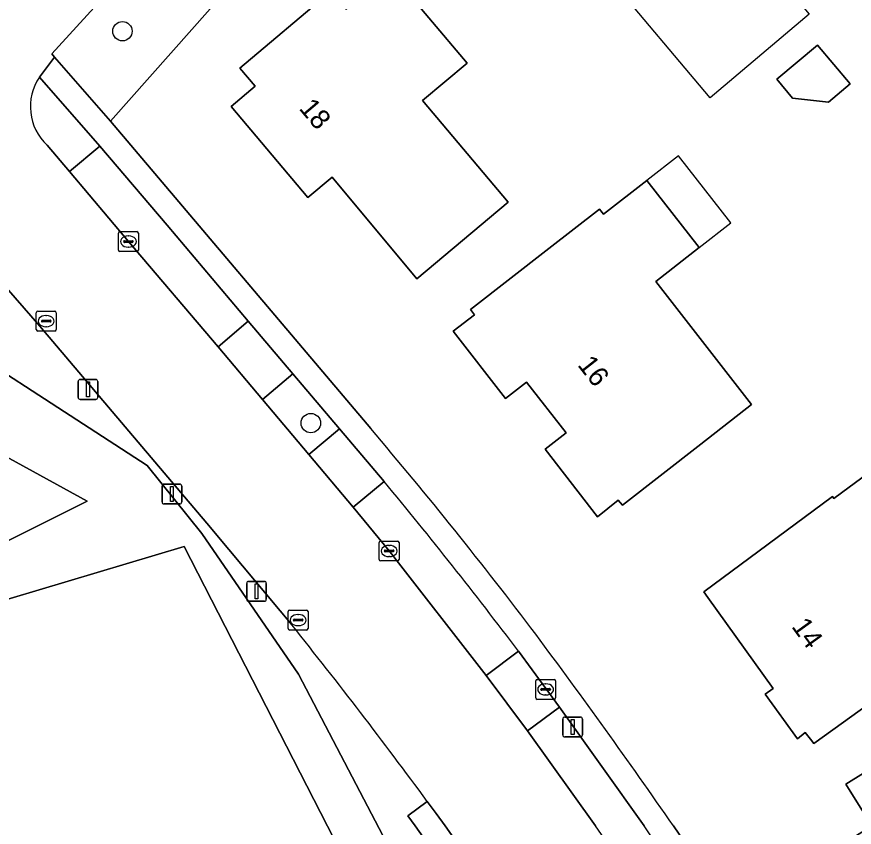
# Model space of a CAD drawing. Extents: x 160455 to 162082, y 388339 to 389736.
# Drawn here: x 160933.45 to 160975.63, y 389249.94 to 389290.75 of the extents above; entities that cross this region are included whole.
import ezdxf

# ---------------------------------------------------------------- set-up
doc = ezdxf.new("R2010")
doc.units = 0
for name, color, linetype in [('IMGEO_Afsluitpaal', 7, 'Continuous'), ('IMGEO_Boom', 7, 'Continuous'), ('IMGEO_Brandkraan', 7, 'Continuous'), ('IMGEO_Erf', 7, 'Continuous'), ('IMGEO_Greppel_droge_sloot', 7, 'Continuous'), ('IMGEO_Groenvoorziening', 7, 'Continuous'), ('IMGEO_Hek', 7, 'Continuous'), ('IMGEO_Kolk', 7, 'Continuous'), ('IMGEO_Lichtmast', 7, 'Continuous'), ('IMGEO_Pand', 7, 'Continuous'), ('IMGEO_Pand_nummerreeks', 7, 'Continuous'), ('IMGEO_Pand_overbouw', 7, 'Continuous'), ('IMGEO_Pand_vergunning_verleend', 7, 'Continuous'), ('IMGEO_Parkeervlak_open', 7, 'Continuous'), ('IMGEO_Rijbaan_lokaal_gesloten', 7, 'Continuous'), ('IMGEO_Voetpad_open', 7, 'Continuous')]:
    doc.layers.add(name, color=color, linetype=linetype)

msp = doc.modelspace()

# ---------------------------------------------------------------- linework, layer by layer
at = {"layer": 'IMGEO_Afsluitpaal'}
for p, q in [((160940.764, 389266.315), (160940.764, 389267.115)), ((160940.764, 389267.115), (160940.764, 389266.315)), ((160940.864, 389267.215), (160941.654, 389267.215)), ((160941.654, 389267.215), (160940.864, 389267.215)), ((160941.754, 389267.115), (160941.754, 389266.315)), ((160941.754, 389266.315), (160941.754, 389267.115)), ((160941.654, 389266.215), (160940.864, 389266.215)), ((160940.864, 389266.215), (160941.654, 389266.215)), ((160945.128, 389262.315), (160945.918, 389262.315)), ((160945.918, 389262.315), (160945.128, 389262.315)), ((160945.028, 389261.415), (160945.028, 389262.215)), ((160945.028, 389262.215), (160945.028, 389261.415)), ((160946.018, 389262.215), (160946.018, 389261.415)), ((160946.018, 389261.415), (160946.018, 389262.215)), ((160945.918, 389261.315), (160945.128, 389261.315)), ((160945.128, 389261.315), (160945.918, 389261.315))]:
    msp.add_line(p, q, dxfattribs=at)
for points in [[(160941.184, 389267.09), (160941.334, 389267.09), (160941.334, 389266.34), (160941.184, 389266.34), (160941.184, 389267.09)], [(160945.448, 389262.19), (160945.598, 389262.19), (160945.598, 389261.44), (160945.448, 389261.44), (160945.448, 389262.19)]]:
    msp.add_lwpolyline(points, dxfattribs=at)
for centre, start, end in [((160940.864, 389267.115), 90, 180), ((160940.864, 389267.115), 90, 180), ((160941.654, 389267.115), 0, 90), ((160941.654, 389267.115), 360, 90), ((160940.864, 389266.315), 180, 270), ((160940.864, 389266.315), 180, 270), ((160941.654, 389266.315), 270, 0), ((160941.654, 389266.315), 270, 0), ((160945.128, 389262.215), 90, 180), ((160945.128, 389262.215), 90, 180), ((160945.918, 389262.215), 0, 90), ((160945.918, 389262.215), 360, 90), ((160945.128, 389261.415), 180, 270), ((160945.128, 389261.415), 180, 270), ((160945.918, 389261.415), 270, 0), ((160945.918, 389261.415), 270, 0)]:
    msp.add_arc(centre, 0.1, start, end, dxfattribs=at)
at = {"layer": 'IMGEO_Boom'}
for centre in [(160938.772, 389290.022), (160948.26, 389270.288)]:
    msp.add_circle(centre, 0.489, dxfattribs=at)
at = {"layer": 'IMGEO_Brandkraan'}
for p, q in [((160959.588, 389256.449), (160959.588, 389257.301)), ((160959.663, 389257.375), (160960.515, 389257.375)), ((160960.589, 389257.301), (160960.589, 389256.449)), ((160959.847, 389256.869), (160959.847, 389256.881)), ((160960.285, 389256.832), (160959.887, 389256.832)), ((160959.89, 389256.918), (160960.288, 389256.918)), ((160960.076, 389257.155), (160960.101, 389257.155)), ((160960.331, 389256.881), (160960.331, 389256.869)), ((160960.515, 389256.375), (160959.663, 389256.375)), ((160960.099, 389256.595), (160960.074, 389256.595))]:
    msp.add_line(p, q, dxfattribs=at)
for points in [[(160959.588, 389256.449), (160959.588, 389257.301)], [(160959.663, 389257.375), (160960.515, 389257.375)], [(160960.589, 389257.301), (160960.589, 389256.449)], [(160960.515, 389256.375), (160959.663, 389256.375)]]:
    msp.add_lwpolyline(points, dxfattribs=at)
for centre, radius, start, end in [((160959.665, 389257.299), 0.0765, 91.552, 178.448), ((160959.665, 389257.299), 0.0765, 91.552, 178.448), ((160960.513, 389257.299), 0.0765, 1.552, 88.448), ((160960.513, 389257.299), 0.0765, 1.552, 88.448), ((160959.887, 389256.878), 0.0403, 85.8775, 175.7526), ((160959.884, 389256.868), 0.0366, 178.938, 274.7102), ((160960.288, 389256.875), 0.043, 264.8664, 352.4533), ((160960.292, 389256.88), 0.0386, 1.7309, 96.639), ((160959.665, 389256.451), 0.0765, 181.552, 268.448), ((160959.665, 389256.451), 0.0765, 181.552, 268.448), ((160960.513, 389256.451), 0.0765, 271.552, 358.448), ((160960.513, 389256.451), 0.0765, 271.552, 358.448)]:
    msp.add_arc(centre, radius, start, end, dxfattribs=at)
for centre, major_axis, ratio, start_param, end_param in [((160960.075, 389256.875), (-0.387, 0.002), 0.722429, 4.712389, 7.853982), ((160960.1, 389256.875), (-0.39, 0.002), 0.717154, 1.570796, 4.712389)]:
    msp.add_ellipse(centre, major_axis=major_axis, ratio=ratio, start_param=start_param, end_param=end_param, dxfattribs=at)
at = {"layer": 'IMGEO_Erf'}
for points in [[(160979.322, 389330.301), (160978.659, 389331.024), (160973.691, 389325.611), (160967.858, 389319.117), (160968.065, 389318.948), (160958.517, 389308.217), (160958.376, 389308.295), (160938.166, 389285.49), (160951.274, 389270.008)], [(160979.695, 389203.341), (160977.108, 389208.451), (160972.884, 389206.319), (160971.771, 389205.758), (160969.026, 389211.114), (160941.881, 389264.074), (160931.643, 389261.015), (160911.604, 389256.404), (160906.256, 389252.814), (160906.55, 389252.215), (160904.296, 389250), (160903.465, 389249.183), (160884.515, 389230.559), (160899.419, 389202.29), (160907.13, 389187.879), (160912.769, 389177.305), (160913.598, 389175.984), (160922.466, 389180.512), (160922.556, 389180.328), (160951.698, 389120.819)], [(160966.522, 389250), (160968.319, 389247.376)]]:
    msp.add_lwpolyline(points, dxfattribs=at)
for points in [[(160953.603, 389277.548), (160949.334, 389282.664), (160948.111, 389281.643), (160944.239, 389286.228), (160945.45, 389287.247), (160944.676, 389288.167), (160949.273, 389292.038), (160950.041, 389291.126), (160952.27, 389293.003), (160956.128, 389288.421), (160953.891, 389286.537), (160958.2, 389281.419)], [(160972.527, 389286.655), (160971.731, 389287.6), (160973.783, 389289.327), (160975.429, 389287.372), (160974.328, 389286.446)], [(160963.953, 389266.152), (160963.748, 389266.41), (160962.702, 389265.575), (160960.067, 389268.969), (160961.126, 389269.797), (160959.127, 389272.354), (160958.068, 389271.526), (160955.434, 389274.914), (160956.497, 389275.742), (160956.295, 389276.002), (160960.241, 389279.074), (160962.792, 389281.062), (160962.994, 389280.802), (160965.187, 389282.51), (160967.825, 389279.123), (160965.631, 389277.415), (160970.458, 389271.218), (160967.899, 389269.224)], [(160973.599, 389254.145), (160973.425, 389254.367), (160973.165, 389254.699), (160972.775, 389254.394), (160971.144, 389256.63), (160971.55, 389256.921), (160968.261, 389261.513), (160968.062, 389261.79), (160974.541, 389266.585), (160974.607, 389266.496), (160974.985, 389266.776), (160976.97, 389268.244), (160977.132, 389268.019), (160980.473, 389263.397), (160980.881, 389263.692), (160982.501, 389261.45), (160982.094, 389261.155), (160982.518, 389260.568)], [(160990.872, 389247.264), (160988.319, 389245.68), (160988.583, 389245.255), (160984.749, 389242.876), (160980.493, 389240.236), (160978.142, 389244.016), (160978.423, 389244.192), (160977.367, 389245.88), (160975.955, 389245.019), (160975.72, 389245.377), (160976.112, 389245.61), (160974.282, 389248.594), (160976.52, 389250), (160975.203, 389252.109), (160979.881, 389255.015), (160981.196, 389252.897), (160983.11, 389254.085), (160985.647, 389250), (160986.237, 389249.05), (160987.767, 389250), (160988.789, 389250.635), (160989.181, 389250)]]:
    msp.add_lwpolyline(points, close=True, dxfattribs=at)
for centre, radius, start, end in [((160785.183, 389128.181), 218.406, 37.00986, 40.49437), ((160696.131, 389063.02), 328.745, 34.66452, 36.7359)]:
    msp.add_arc(centre, radius, start, end, dxfattribs=at)
at = {"layer": 'IMGEO_Greppel_droge_sloot'}
msp.add_lwpolyline([(160947.644, 389257.639), (160942.773, 389264.724), (160940.019, 389268.145), (160927.121, 389276.513), (160924.197, 389273.379), (160936.991, 389266.357), (160928.346, 389262.044), (160909.889, 389258.182), (160905.504, 389254.321), (160906.256, 389252.814), (160911.604, 389256.404), (160931.643, 389261.015), (160941.881, 389264.074), (160969.026, 389211.114), (160969.244, 389211.469), (160971.39, 389212.21)], close=True, dxfattribs=at)
at = {"layer": 'IMGEO_Groenvoorziening'}
msp.add_lwpolyline([(160938.166, 389285.49), (160958.376, 389308.295), (160958.517, 389308.217), (160968.065, 389318.948), (160967.858, 389319.117), (160973.691, 389325.611), (160973.489, 389326.584), (160978.149, 389331.58), (160976.054, 389333.864), (160975.891, 389333.741), (160975.754, 389333.895), (160975.615, 389334.058), (160970.49, 389329.042), (160943.335, 389298.069), (160940.727, 389294.929), (160935.207, 389288.877), (160935.351, 389288.713)], close=True, dxfattribs=at)
for points in [[(160934.977, 389284.279), (160936.105, 389282.953), (160937.629, 389284.235), (160934.591, 389287.715)], [(160947.314, 389260.111), (160943.519, 389264.649), (160943.202, 389265.023), (160934.616, 389275.169), (160931.315, 389278.924), (160929.712, 389277.575), (160927.507, 389280.049)], [(160905.504, 389254.321), (160909.889, 389258.182), (160928.346, 389262.044), (160936.991, 389266.357), (160924.197, 389273.379), (160927.121, 389276.513), (160940.019, 389268.145), (160942.773, 389264.724), (160947.644, 389257.639), (160971.39, 389212.21), (160969.244, 389211.469), (160969.026, 389211.114), (160971.771, 389205.758), (160972.884, 389206.319), (160977.108, 389208.451)], [(160958.059, 389240.077), (160959.723, 389241.189), (160953.516, 389250), (160953.152, 389250.513), (160954.124, 389251.236)]]:
    msp.add_lwpolyline(points, dxfattribs=at)
for centre, radius, start, end in [((160936.787, 389286.222), 2.655, 145.7838, 227.0357), ((160731.879, 389087.752), 275.899, 36.33824, 38.66154)]:
    msp.add_arc(centre, radius, start, end, dxfattribs=at)
at = {"layer": 'IMGEO_Hek'}
msp.add_lwpolyline([(160941.881, 389264.074), (160969.026, 389211.114), (160971.771, 389205.758)], dxfattribs=at)
at = {"layer": 'IMGEO_Kolk'}
for p, q in [((160938.571, 389279.004), (160938.571, 389279.856)), ((160938.646, 389279.93), (160939.498, 389279.93)), ((160939.059, 389279.71), (160939.084, 389279.71)), ((160939.572, 389279.856), (160939.572, 389279.004)), ((160938.83, 389279.424), (160938.83, 389279.436)), ((160939.268, 389279.387), (160938.87, 389279.387)), ((160938.873, 389279.473), (160939.271, 389279.473)), ((160939.082, 389279.15), (160939.057, 389279.15)), ((160939.314, 389279.436), (160939.314, 389279.424)), ((160939.498, 389278.93), (160938.646, 389278.93)), ((160934.432, 389274.996), (160934.432, 389275.848)), ((160934.507, 389275.922), (160935.359, 389275.922)), ((160935.433, 389275.848), (160935.433, 389274.996)), ((160934.691, 389275.416), (160934.691, 389275.428)), ((160935.129, 389275.379), (160934.731, 389275.379)), ((160934.734, 389275.465), (160935.132, 389275.465)), ((160934.92, 389275.702), (160934.945, 389275.702)), ((160935.175, 389275.428), (160935.175, 389275.416)), ((160935.359, 389274.922), (160934.507, 389274.922)), ((160934.943, 389275.142), (160934.918, 389275.142)), ((160951.704, 389263.421), (160951.704, 389264.273)), ((160951.779, 389264.347), (160952.631, 389264.347)), ((160952.192, 389264.127), (160952.217, 389264.127)), ((160952.705, 389264.273), (160952.705, 389263.421)), ((160951.963, 389263.841), (160951.963, 389263.853)), ((160952.401, 389263.804), (160952.003, 389263.804)), ((160952.006, 389263.89), (160952.404, 389263.89)), ((160952.215, 389263.567), (160952.19, 389263.567)), ((160952.447, 389263.853), (160952.447, 389263.841)), ((160952.631, 389263.347), (160951.779, 389263.347)), ((160947.12, 389259.94), (160947.12, 389260.792)), ((160947.195, 389260.866), (160948.047, 389260.866)), ((160947.608, 389260.646), (160947.633, 389260.646)), ((160948.121, 389260.792), (160948.121, 389259.94)), ((160947.379, 389260.36), (160947.379, 389260.372)), ((160947.817, 389260.323), (160947.419, 389260.323)), ((160947.422, 389260.409), (160947.82, 389260.409)), ((160947.863, 389260.372), (160947.863, 389260.36)), ((160948.047, 389259.866), (160947.195, 389259.866)), ((160947.631, 389260.086), (160947.606, 389260.086))]:
    msp.add_line(p, q, dxfattribs=at)
for points in [[(160938.571, 389279.004), (160938.571, 389279.856)], [(160938.646, 389279.93), (160939.498, 389279.93)], [(160939.572, 389279.856), (160939.572, 389279.004)], [(160939.498, 389278.93), (160938.646, 389278.93)], [(160934.432, 389274.996), (160934.432, 389275.848)], [(160934.507, 389275.922), (160935.359, 389275.922)], [(160935.433, 389275.848), (160935.433, 389274.996)], [(160935.359, 389274.922), (160934.507, 389274.922)], [(160951.704, 389263.421), (160951.704, 389264.273)], [(160951.779, 389264.347), (160952.631, 389264.347)], [(160952.705, 389264.273), (160952.705, 389263.421)], [(160952.631, 389263.347), (160951.779, 389263.347)], [(160947.12, 389259.94), (160947.12, 389260.792)], [(160947.195, 389260.866), (160948.047, 389260.866)], [(160948.121, 389260.792), (160948.121, 389259.94)], [(160948.047, 389259.866), (160947.195, 389259.866)]]:
    msp.add_lwpolyline(points, dxfattribs=at)
for centre, radius, start, end in [((160938.648, 389279.854), 0.0765, 91.552, 178.448), ((160938.648, 389279.854), 0.0765, 91.552, 178.448), ((160939.496, 389279.854), 0.0765, 1.552, 88.448), ((160939.496, 389279.854), 0.0765, 1.552, 88.448), ((160938.87, 389279.433), 0.0403, 85.8775, 175.7526), ((160938.867, 389279.423), 0.0366, 178.938, 274.7102), ((160939.271, 389279.43), 0.043, 264.8664, 352.4533), ((160939.275, 389279.435), 0.0386, 1.7309, 96.639), ((160938.648, 389279.006), 0.0765, 181.552, 268.448), ((160938.648, 389279.006), 0.0765, 181.552, 268.448), ((160939.496, 389279.006), 0.0765, 271.552, 358.448), ((160939.496, 389279.006), 0.0765, 271.552, 358.448), ((160934.509, 389275.846), 0.0765, 91.552, 178.448), ((160934.509, 389275.846), 0.0765, 91.552, 178.448), ((160935.357, 389275.846), 0.0765, 1.552, 88.448), ((160935.357, 389275.846), 0.0765, 1.552, 88.448), ((160934.731, 389275.425), 0.0403, 85.8775, 175.7526), ((160934.728, 389275.415), 0.0366, 178.938, 274.7102), ((160935.132, 389275.422), 0.043, 264.8664, 352.4533), ((160935.136, 389275.427), 0.0386, 1.7309, 96.639), ((160934.509, 389274.998), 0.0765, 181.552, 268.448), ((160934.509, 389274.998), 0.0765, 181.552, 268.448), ((160935.357, 389274.998), 0.0765, 271.552, 358.448), ((160935.357, 389274.998), 0.0765, 271.552, 358.448), ((160951.781, 389264.271), 0.0765, 91.552, 178.448), ((160951.781, 389264.271), 0.0765, 91.552, 178.448), ((160952.629, 389264.271), 0.0765, 1.552, 88.448), ((160952.629, 389264.271), 0.0765, 1.552, 88.448), ((160952.003, 389263.85), 0.0403, 85.8775, 175.7526), ((160952, 389263.84), 0.0366, 178.938, 274.7102), ((160952.404, 389263.847), 0.043, 264.8664, 352.4533), ((160952.408, 389263.852), 0.0386, 1.7309, 96.639), ((160951.781, 389263.423), 0.0765, 181.552, 268.448), ((160951.781, 389263.423), 0.0765, 181.552, 268.448), ((160952.629, 389263.423), 0.0765, 271.552, 358.448), ((160952.629, 389263.423), 0.0765, 271.552, 358.448), ((160947.197, 389260.79), 0.0765, 91.552, 178.448), ((160947.197, 389260.79), 0.0765, 91.552, 178.448), ((160948.045, 389260.79), 0.0765, 1.552, 88.448), ((160948.045, 389260.79), 0.0765, 1.552, 88.448), ((160947.419, 389260.369), 0.0403, 85.8775, 175.7526), ((160947.416, 389260.359), 0.0366, 178.938, 274.7102), ((160947.82, 389260.366), 0.043, 264.8664, 352.4533), ((160947.824, 389260.371), 0.0386, 1.7309, 96.639), ((160947.197, 389259.942), 0.0765, 181.552, 268.448), ((160947.197, 389259.942), 0.0765, 181.552, 268.448), ((160948.045, 389259.942), 0.0765, 271.552, 358.448), ((160948.045, 389259.942), 0.0765, 271.552, 358.448)]:
    msp.add_arc(centre, radius, start, end, dxfattribs=at)
for centre, major_axis, ratio, start_param, end_param in [((160939.058, 389279.43), (-0.387, 0.002), 0.722429, 4.712389, 7.853982), ((160939.083, 389279.43), (-0.39, 0.002), 0.717154, 1.570796, 4.712389), ((160934.919, 389275.422), (-0.387, 0.002), 0.722429, 4.712389, 7.853982), ((160934.944, 389275.422), (-0.39, 0.002), 0.717154, 1.570796, 4.712389), ((160952.191, 389263.847), (-0.387, 0.002), 0.722429, 4.712389, 7.853982), ((160952.216, 389263.847), (-0.39, 0.002), 0.717154, 1.570796, 4.712389), ((160947.607, 389260.366), (-0.387, 0.002), 0.722429, 4.712389, 7.853982), ((160947.632, 389260.366), (-0.39, 0.002), 0.717154, 1.570796, 4.712389)]:
    msp.add_ellipse(centre, major_axis=major_axis, ratio=ratio, start_param=start_param, end_param=end_param, dxfattribs=at)
at = {"layer": 'IMGEO_Lichtmast'}
for p, q in [((160936.539, 389271.583), (160936.539, 389272.383)), ((160936.539, 389272.383), (160936.539, 389271.583)), ((160936.639, 389272.483), (160937.429, 389272.483)), ((160937.429, 389272.483), (160936.639, 389272.483)), ((160937.529, 389272.383), (160937.529, 389271.583)), ((160937.529, 389271.583), (160937.529, 389272.383)), ((160937.429, 389271.483), (160936.639, 389271.483)), ((160936.639, 389271.483), (160937.429, 389271.483)), ((160960.95, 389254.583), (160960.95, 389255.383)), ((160960.95, 389255.383), (160960.95, 389254.583)), ((160961.05, 389255.483), (160961.84, 389255.483)), ((160961.84, 389255.483), (160961.05, 389255.483)), ((160961.94, 389255.383), (160961.94, 389254.583)), ((160961.94, 389254.583), (160961.94, 389255.383)), ((160961.84, 389254.483), (160961.05, 389254.483)), ((160961.05, 389254.483), (160961.84, 389254.483))]:
    msp.add_line(p, q, dxfattribs=at)
for points in [[(160936.959, 389272.358), (160937.109, 389272.358), (160937.109, 389271.608), (160936.959, 389271.608), (160936.959, 389272.358)], [(160961.37, 389255.358), (160961.52, 389255.358), (160961.52, 389254.608), (160961.37, 389254.608), (160961.37, 389255.358)]]:
    msp.add_lwpolyline(points, dxfattribs=at)
for centre, start, end in [((160936.639, 389272.383), 90, 180), ((160936.639, 389272.383), 90, 180), ((160937.429, 389272.383), 0, 90), ((160937.429, 389272.383), 360, 90), ((160936.639, 389271.583), 180, 270), ((160936.639, 389271.583), 180, 270), ((160937.429, 389271.583), 270, 0), ((160937.429, 389271.583), 270, 0), ((160961.05, 389255.383), 90, 180), ((160961.05, 389255.383), 90, 180), ((160961.84, 389255.383), 0, 90), ((160961.84, 389255.383), 360, 90), ((160961.05, 389254.583), 180, 270), ((160961.05, 389254.583), 180, 270), ((160961.84, 389254.583), 270, 0), ((160961.84, 389254.583), 270, 0)]:
    msp.add_arc(centre, 0.1, start, end, dxfattribs=at)
at = {"layer": 'IMGEO_Pand'}
for points in [[(160953.603, 389277.548), (160958.2, 389281.419), (160953.891, 389286.537), (160956.128, 389288.421), (160952.27, 389293.003), (160950.041, 389291.126), (160949.273, 389292.038), (160944.676, 389288.167), (160945.45, 389287.247), (160944.239, 389286.228), (160948.111, 389281.643), (160949.334, 389282.664)], [(160972.527, 389286.655), (160974.328, 389286.446), (160975.429, 389287.372), (160973.783, 389289.327), (160971.731, 389287.6)], [(160965.631, 389277.415), (160967.825, 389279.123), (160965.187, 389282.51), (160962.994, 389280.802), (160962.792, 389281.062), (160960.241, 389279.074), (160956.295, 389276.002), (160956.497, 389275.742), (160955.434, 389274.914), (160958.068, 389271.526), (160959.127, 389272.354), (160961.126, 389269.797), (160960.067, 389268.969), (160962.702, 389265.575), (160963.748, 389266.41), (160963.953, 389266.152), (160967.899, 389269.224), (160970.458, 389271.218)], [(160973.425, 389254.367), (160973.599, 389254.145), (160982.518, 389260.568), (160982.094, 389261.155), (160982.501, 389261.45), (160980.881, 389263.692), (160980.473, 389263.397), (160977.132, 389268.019), (160976.97, 389268.244), (160974.985, 389266.776), (160974.607, 389266.496), (160974.541, 389266.585), (160968.062, 389261.79), (160968.261, 389261.513), (160971.55, 389256.921), (160971.144, 389256.63), (160972.775, 389254.394), (160973.165, 389254.699)], [(160989.181, 389250), (160988.789, 389250.635), (160987.767, 389250), (160986.237, 389249.05), (160985.647, 389250), (160983.11, 389254.085), (160981.196, 389252.897), (160979.881, 389255.015), (160975.203, 389252.109), (160976.52, 389250), (160974.282, 389248.594), (160976.112, 389245.61), (160975.72, 389245.377), (160975.955, 389245.019), (160977.367, 389245.88), (160978.423, 389244.192), (160978.142, 389244.016), (160980.493, 389240.236), (160984.749, 389242.876), (160988.583, 389245.255), (160988.319, 389245.68), (160990.872, 389247.264)]]:
    msp.add_lwpolyline(points, close=True, dxfattribs=at)
at = {"layer": 'IMGEO_Pand_overbouw'}
msp.add_lwpolyline([(160969.419, 389280.365), (160966.782, 389283.752), (160965.187, 389282.51), (160967.825, 389279.123)], close=True, dxfattribs=at)
at = {"layer": 'IMGEO_Pand_vergunning_verleend'}
msp.add_lwpolyline([(160963.505, 389302.615), (160973.368, 389290.88), (160968.373, 389286.674), (160963.26, 389292.757), (160965.206, 389294.396), (160960.458, 389300.045)], close=True, dxfattribs=at)
at = {"layer": 'IMGEO_Parkeervlak_open'}
for points in [[(160936.105, 389282.953), (160939.072, 389279.43), (160943.587, 389274.121), (160945.109, 389275.417), (160941.027, 389280.249), (160937.629, 389284.235)], [(160949.707, 389269.999), (160947.361, 389272.763), (160945.83, 389271.47), (160948.153, 389268.707)]]:
    msp.add_lwpolyline(points, close=True, dxfattribs=at)
for points in [[(160951.954, 389267.339), (160950.386, 389266.05), (160952.206, 389263.848), (160957.093, 389257.576), (160958.725, 389258.795)], [(160965.044, 389250), (160960.786, 389255.988), (160959.17, 389254.794), (160962.594, 389250)]]:
    msp.add_lwpolyline(points, dxfattribs=at)
for centre, radius, start, end in [((160768.28, 389114.825), 238.74, 37.08806, 39.7046), ((160668.24, 389043.367), 359.641, 32.37375, 35.0684), ((160661.892, 389038.933), 369.392, 32.42509, 34.84717)]:
    msp.add_arc(centre, radius, start, end, dxfattribs=at)
at = {"layer": 'IMGEO_Rijbaan_lokaal_gesloten'}
for points in [[(160934.591, 389287.715), (160935.351, 389288.713), (160935.207, 389288.877), (160940.727, 389294.929), (160943.335, 389298.069), (160970.49, 389329.042), (160975.615, 389334.058), (160973.178, 389336.604), (160971.255, 389334.46), (160963.17, 389325.134), (160938.998, 389297.914), (160932.713, 389291.597), (160932.413, 389291.919), (160931.397, 389291.238)], [(160962.594, 389250), (160959.17, 389254.794), (160957.093, 389257.576), (160952.206, 389263.848), (160950.386, 389266.05), (160948.153, 389268.707), (160945.83, 389271.47), (160943.587, 389274.121), (160939.072, 389279.43), (160936.105, 389282.953), (160934.977, 389284.279)], [(160931.205, 389279.049), (160931.315, 389278.924), (160934.616, 389275.169), (160943.202, 389265.023), (160943.519, 389264.649), (160947.314, 389260.111)], [(160954.124, 389251.236), (160954.577, 389250.619), (160955.028, 389250), (160960.371, 389242.389), (160961.406, 389240.835), (160967.881, 389230.881), (160977.539, 389214.418), (160980.17, 389209.522), (160981.745, 389206.414), (160989.577, 389190.454), (160991.109, 389187.318), (161000, 389169.121)]]:
    msp.add_lwpolyline(points, dxfattribs=at)
for centre, radius, start, end in [((160936.787, 389286.222), 2.655, 145.7838, 227.0357), ((160731.879, 389087.752), 275.899, 36.33824, 38.66154), ((160668.24, 389043.367), 359.641, 32.37375, 35.0684)]:
    msp.add_arc(centre, radius, start, end, dxfattribs=at)
at = {"layer": 'IMGEO_Voetpad_open'}
for points in [[(160951.274, 389270.008), (160938.166, 389285.49), (160935.351, 389288.713), (160934.591, 389287.715), (160937.629, 389284.235), (160941.027, 389280.249), (160945.109, 389275.417), (160947.361, 389272.763), (160949.707, 389269.999), (160951.954, 389267.339)], [(160958.725, 389258.795), (160960.786, 389255.988), (160965.044, 389250)], [(160970.066, 389223.422), (160965.64, 389230.627), (160959.726, 389239.719), (160961.406, 389240.835), (160960.371, 389242.389), (160955.028, 389250), (160954.577, 389250.619), (160954.124, 389251.236), (160953.152, 389250.513), (160953.516, 389250), (160959.723, 389241.189), (160958.059, 389240.077)], [(160968.319, 389247.376), (160966.522, 389250)]]:
    msp.add_lwpolyline(points, dxfattribs=at)
for points in [[(160947.361, 389272.763), (160945.109, 389275.417), (160943.587, 389274.121), (160945.83, 389271.47)], [(160949.707, 389269.999), (160948.153, 389268.707), (160950.386, 389266.05), (160951.954, 389267.339)], [(160960.786, 389255.988), (160958.725, 389258.795), (160957.093, 389257.576), (160959.17, 389254.794)]]:
    msp.add_lwpolyline(points, close=True, dxfattribs=at)
for centre, radius, start, end in [((160785.183, 389128.181), 218.406, 37.00986, 40.49437), ((160768.28, 389114.825), 238.74, 37.08806, 39.7046), ((160696.131, 389063.02), 328.745, 34.66452, 36.7359), ((160661.892, 389038.933), 369.392, 32.42509, 34.84717)]:
    msp.add_arc(centre, radius, start, end, dxfattribs=at)

# ---------------------------------------------------------------- texts
at = {"layer": 'IMGEO_Pand_nummerreeks'}
for s, rotation, p in [('18', 310.1809, (160947.628, 389286.121)), ('16', 308.0155, (160961.659, 389273.208)), ('14', 305.9145, (160972.44, 389260.041))]:
    msp.add_text(s, height=1, rotation=rotation, dxfattribs=at).set_placement(p)

doc.saveas('drawing.dxf')
